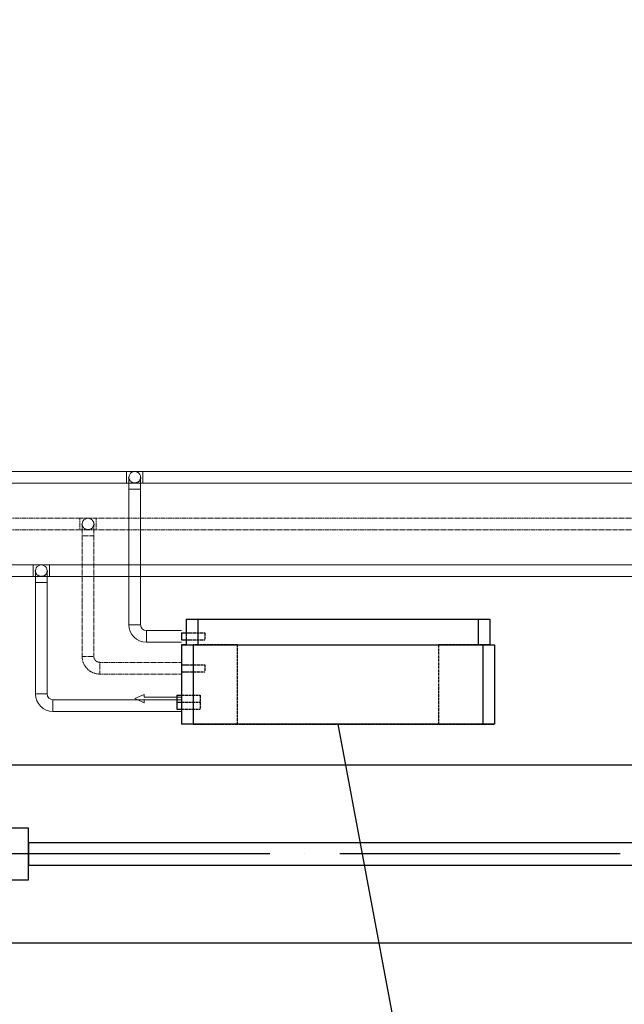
# Model space of a CAD drawing. Header units: millimetres. Extents: x 9824119 to 13672909, y -72394 to 462135.
# Tile 393 of 656: x 10253249 to 10254543, y 7341 to 9449. Entities that reach past the tile are written whole.
import ezdxf
from ezdxf import colors
from ezdxf.entities.mleader import LeaderData, LeaderLine
from ezdxf.math import Vec2, Vec3

# ---------------------------------------------------------------- set-up
doc = ezdxf.new("R2010")
doc.units = ezdxf.units.MM
for name, pattern in [('ACAD_ISO04W100', [30, 24, -3, 0, -3]), ('Hidden', [3, 2, -1]), ('UnderFloor', [7.5, 6, -1.5])]:
    doc.linetypes.add(name, pattern=pattern)
for name, color, linetype in [('MAGI_GENERAL', 7, 'Continuous'), ('PIPE-H1', 7, 'Continuous'), ('PIPE-H1-COMPONENT-', 7, 'Continuous')]:
    doc.layers.add(name, color=color, linetype=linetype)
doc.layers.add('Оси', color=1, linetype='ACAD_ISO04W100', lineweight=0)
doc.styles.add('ISOCPEUR', font='isocpeui.ttf')
doc.styles.add('СПДС', font='isocpeur.ttf')

# ---------------------------------------------------------------- blocks, each defined once
blk = doc.blocks.new('A$C04BF76B1')
at = {"color": 5}
for points in [[(-1352.5, 569.8), (67.5, 569.8), (67.5, 189.8), (-1352.5, 189.8)], [(-1305, 435.3), (-1305, 324.3), (-1352.5, 324.3), (-1352.5, 435.3)], [(67.5, 435.3), (67.5, 324.3), (20, 324.3), (20, 435.3)], [(20, 403.5), (20, 356), (-1305, 356), (-1305, 403.5)]]:
    blk.add_lwpolyline(points, close=True, dxfattribs=at)
blk = doc.blocks.new('ршролрролрр')
at = {"layer": 'Оси', "color": 18, "lineweight": 25, "ltscale": 25, "true_color": 0x000000}
blk.add_line((1608664.1, 1329092.2), (1570284.6, 1329092.2), dxfattribs=at)
at = {"color": 253, "lineweight": 25, "xscale": -1}
blk.add_blockref('A$C04BF76B1', (1599916.6, 1328712.4), dxfattribs=at)
blk = doc.blocks.new('_None')
blk = doc.blocks.new('*U3086')
at = {"layer": 'PIPE-H1', "color": 82, "linetype": 'Continuous', "lineweight": 20}
for p, q in [((10253477.8, 8481.4, 12.5), (10253512.8, 8481.4, 12.5)), ((10253477.8, 8456.4, 12.5), (10253512.8, 8456.4, 12.5))]:
    blk.add_line(p, q, dxfattribs=at)
at = {"layer": 'PIPE-H1', "color": 82, "linetype": 'Continuous', "lineweight": 20, "extrusion": (1, 0, 0)}
for centre in [(10253477.8, 8468.9, 12.5), (10253512.8, 8468.9, 12.5)]:
    blk.add_ellipse(centre, major_axis=(0, 12.5), ratio=1, start_param=0, end_param=3.141593, dxfattribs=at)
blk = doc.blocks.new('*U3087')
at = {"layer": 'PIPE-H1', "color": 82, "linetype": 'Continuous', "lineweight": 20}
for p, q in [((10253477.8, 8481.4, 12.5), (10250127.8, 8481.4, 12.5)), ((10253477.8, 8456.4, 12.5), (10250127.8, 8456.4, 12.5))]:
    blk.add_line(p, q, dxfattribs=at)
blk = doc.blocks.new('*U3088')
at = {"layer": 'PIPE-H1', "color": 7, "linetype": 'Continuous', "lineweight": -3}
for p, q in [((10253495.3, 8468.9, 285), (10253495.3, 8468.9, 284)), ((10253495.3, 8468.9, 35), (10253495.3, 8468.9, 34))]:
    blk.add_line(p, q, dxfattribs=at)
blk = doc.blocks.new('*U3089')
at = {"layer": 'PIPE-H1', "color": 82, "linetype": 'Continuous', "lineweight": 20, "extrusion": (0, 0, -1)}
blk.add_ellipse((10253495.3, 8468.9, 535), major_axis=(-12.5, 0), ratio=1, start_param=0, end_param=3.141593, dxfattribs=at)
at = {"layer": 'PIPE-H1', "color": 1, "linetype": 'UnderFloor', "lineweight": -3, "extrusion": (0, 0, -1)}
blk.add_ellipse((10253495.3, 8468.9, 535), major_axis=(12.5, 0), ratio=1, start_param=0, end_param=3.141593, dxfattribs=at)
at = {"layer": 'PIPE-H1', "color": 82, "linetype": 'Continuous', "lineweight": 20, "extrusion": (-1, 0, 0)}
for centre in [(10253482.8, 8443.9, 535), (10253507.8, 8443.9, 535)]:
    blk.add_ellipse(centre, major_axis=(0, 0, 25), ratio=1, start_param=0, end_param=1.570796, dxfattribs=at)
at = {"layer": 'PIPE-H1', "color": 82, "linetype": 'Continuous', "lineweight": 20, "extrusion": (0, -1, 0)}
blk.add_ellipse((10253495.3, 8443.9, 560), major_axis=(12.5, 0), ratio=1, start_param=0, end_param=3.141593, dxfattribs=at)
blk = doc.blocks.new('*U3090')
at = {"layer": 'PIPE-H1', "color": 82, "linetype": 'Continuous', "lineweight": 20}
for p, q in [((10253482.8, 8153.3, 560), (10253482.8, 8443.9, 560)), ((10253507.8, 8153.3, 560), (10253507.8, 8443.9, 560))]:
    blk.add_line(p, q, dxfattribs=at)
blk = doc.blocks.new('*U3091')
at = {"layer": 'PIPE-H1', "color": 82, "linetype": 'Continuous', "lineweight": 20}
for major_axis in [(-37.5, 0), (-12.5, 0)]:
    blk.add_ellipse((10253520.3, 8153.3, 560), major_axis=major_axis, ratio=1, start_param=0, end_param=1.570796, dxfattribs=at)
at = {"layer": 'PIPE-H1', "color": 82, "linetype": 'Continuous', "lineweight": 20, "extrusion": (0, 1, 0)}
blk.add_ellipse((10253495.3, 8153.3, 560), major_axis=(-12.5, 0), ratio=1, start_param=0, end_param=3.141593, dxfattribs=at)
at = {"layer": 'PIPE-H1', "color": 82, "linetype": 'Continuous', "lineweight": 20, "extrusion": (1, 0, 0)}
blk.add_ellipse((10253520.3, 8128.3, 560), major_axis=(0, 12.5), ratio=1, start_param=0, end_param=3.141593, dxfattribs=at)
blk = doc.blocks.new('*U3092')
at = {"layer": 'PIPE-H1', "color": 82, "linetype": 'Continuous', "lineweight": 20}
for p, q in [((10253595.3, 8140.8, 560), (10253520.3, 8140.8, 560)), ((10253595.3, 8115.8, 560), (10253520.3, 8115.8, 560))]:
    blk.add_line(p, q, dxfattribs=at)
blk = doc.blocks.new('*U3094')
at = {"layer": 'PIPE-H1', "color": 82, "linetype": 'Continuous', "lineweight": 20}
for p, q in [((10256280.3, 8481.4, 12.5), (10253512.8, 8481.4, 12.5)), ((10256280.3, 8456.4, 12.5), (10253512.8, 8456.4, 12.5))]:
    blk.add_line(p, q, dxfattribs=at)
blk = doc.blocks.new('*U3465')
at = {"layer": 'PIPE-H1', "color": 1, "linetype": 'Continuous', "lineweight": 20}
for p, q in [((10253277.8, 8281.4, 12.5), (10253312.8, 8281.4, 12.5)), ((10253277.8, 8256.4, 12.5), (10253312.8, 8256.4, 12.5))]:
    blk.add_line(p, q, dxfattribs=at)
at = {"layer": 'PIPE-H1', "color": 1, "linetype": 'Continuous', "lineweight": 20, "extrusion": (1, 0, 0)}
for centre in [(10253277.8, 8268.9, 12.5), (10253312.8, 8268.9, 12.5)]:
    blk.add_ellipse(centre, major_axis=(0, 12.5), ratio=1, start_param=0, end_param=3.141593, dxfattribs=at)
blk = doc.blocks.new('*U3466')
at = {"layer": 'PIPE-H1', "color": 1, "linetype": 'Continuous', "lineweight": 20}
for p, q in [((10253277.8, 8281.4, 12.5), (10249927.8, 8281.4, 12.5)), ((10253277.8, 8256.4, 12.5), (10249927.8, 8256.4, 12.5))]:
    blk.add_line(p, q, dxfattribs=at)
blk = doc.blocks.new('*U3467')
at = {"layer": 'PIPE-H1', "color": 7, "linetype": 'Continuous', "lineweight": -3}
blk.add_line((10253295.3, 8268.9, 146), (10253295.3, 8268.9, 145), dxfattribs=at)
blk = doc.blocks.new('*U3468')
at = {"layer": 'PIPE-H1', "color": 1, "linetype": 'Continuous', "lineweight": 20, "extrusion": (0, 0, -1)}
blk.add_ellipse((10253295.3, 8268.9, 396), major_axis=(-12.5, 0), ratio=1, start_param=0, end_param=3.141593, dxfattribs=at)
at = {"layer": 'PIPE-H1', "color": 1, "linetype": 'UnderFloor', "lineweight": -3, "extrusion": (0, 0, -1)}
blk.add_ellipse((10253295.3, 8268.9, 396), major_axis=(12.5, 0), ratio=1, start_param=0, end_param=3.141593, dxfattribs=at)
at = {"layer": 'PIPE-H1', "color": 1, "linetype": 'Continuous', "lineweight": 20, "extrusion": (-1, 0, 0)}
for centre in [(10253282.8, 8243.9, 396), (10253307.8, 8243.9, 396)]:
    blk.add_ellipse(centre, major_axis=(0, 0, 25), ratio=1, start_param=0, end_param=1.570796, dxfattribs=at)
at = {"layer": 'PIPE-H1', "color": 1, "linetype": 'Continuous', "lineweight": 20, "extrusion": (0, -1, 0)}
blk.add_ellipse((10253295.3, 8243.9, 421), major_axis=(12.5, 0), ratio=1, start_param=0, end_param=3.141593, dxfattribs=at)
blk = doc.blocks.new('*U3469')
at = {"layer": 'PIPE-H1', "color": 1, "linetype": 'Continuous', "lineweight": 20}
for p, q in [((10253282.8, 8005.3, 421), (10253282.8, 8243.9, 421)), ((10253307.8, 8005.3, 421), (10253307.8, 8243.9, 421))]:
    blk.add_line(p, q, dxfattribs=at)
blk = doc.blocks.new('*U3470')
at = {"layer": 'PIPE-H1', "color": 1, "linetype": 'Continuous', "lineweight": 20}
for major_axis in [(-37.5, 0), (-12.5, 0)]:
    blk.add_ellipse((10253320.3, 8005.3, 421), major_axis=major_axis, ratio=1, start_param=0, end_param=1.570796, dxfattribs=at)
at = {"layer": 'PIPE-H1', "color": 1, "linetype": 'Continuous', "lineweight": 20, "extrusion": (0, 1, 0)}
blk.add_ellipse((10253295.3, 8005.3, 421), major_axis=(-12.5, 0), ratio=1, start_param=0, end_param=3.141593, dxfattribs=at)
at = {"layer": 'PIPE-H1', "color": 1, "linetype": 'Continuous', "lineweight": 20, "extrusion": (1, 0, 0)}
blk.add_ellipse((10253320.3, 7980.3, 421), major_axis=(0, 12.5), ratio=1, start_param=0, end_param=3.141593, dxfattribs=at)
blk = doc.blocks.new('*U3471')
at = {"layer": 'PIPE-H1', "color": 1, "linetype": 'Continuous', "lineweight": 20}
for p, q in [((10253595.3, 7992.8, 421), (10253320.3, 7992.8, 421)), ((10253595.3, 7967.8, 421), (10253320.3, 7967.8, 421))]:
    blk.add_line(p, q, dxfattribs=at)
blk = doc.blocks.new('*U3472')
at = {"layer": 'PIPE-H1', "color": 5, "linetype": 'Hidden', "lineweight": 20}
for p, q in [((10253377.8, 8381.4, 12.5), (10253412.8, 8381.4, 12.5)), ((10253377.8, 8356.4, 12.5), (10253412.8, 8356.4, 12.5))]:
    blk.add_line(p, q, dxfattribs=at)
at = {"layer": 'PIPE-H1', "color": 5, "linetype": 'Hidden', "lineweight": 20, "extrusion": (1, 0, 0)}
for centre in [(10253377.8, 8368.9, 12.5), (10253412.8, 8368.9, 12.5)]:
    blk.add_ellipse(centre, major_axis=(0, 12.5), ratio=1, start_param=0, end_param=3.141593, dxfattribs=at)
blk = doc.blocks.new('*U3473')
at = {"layer": 'PIPE-H1', "color": 5, "linetype": 'Hidden', "lineweight": 20}
for p, q in [((10253377.8, 8381.4, 12.5), (10250027.8, 8381.4, 12.5)), ((10253377.8, 8356.4, 12.5), (10250027.8, 8356.4, 12.5))]:
    blk.add_line(p, q, dxfattribs=at)
blk = doc.blocks.new('*U3474')
at = {"layer": 'PIPE-H1', "color": 7, "linetype": 'Continuous', "lineweight": -3}
for p, q in [((10253395.3, 8368.9, 300), (10253395.3, 8368.9, 299)), ((10253395.3, 8368.9, 50), (10253395.3, 8368.9, 49))]:
    blk.add_line(p, q, dxfattribs=at)
blk = doc.blocks.new('*U3475')
at = {"layer": 'PIPE-H1', "color": 5, "linetype": 'Hidden', "lineweight": 20, "extrusion": (0, 0, -1)}
blk.add_ellipse((10253395.3, 8368.9, 550), major_axis=(-12.5, 0), ratio=1, start_param=0, end_param=3.141593, dxfattribs=at)
at = {"layer": 'PIPE-H1', "color": 1, "linetype": 'UnderFloor', "lineweight": -3, "extrusion": (0, 0, -1)}
blk.add_ellipse((10253395.3, 8368.9, 550), major_axis=(12.5, 0), ratio=1, start_param=0, end_param=3.141593, dxfattribs=at)
at = {"layer": 'PIPE-H1', "color": 5, "linetype": 'Hidden', "lineweight": 20, "extrusion": (-1, 0, 0)}
for centre in [(10253382.8, 8343.9, 550), (10253407.8, 8343.9, 550)]:
    blk.add_ellipse(centre, major_axis=(0, 0, 25), ratio=1, start_param=0, end_param=1.570796, dxfattribs=at)
at = {"layer": 'PIPE-H1', "color": 5, "linetype": 'Hidden', "lineweight": 20, "extrusion": (0, -1, 0)}
blk.add_ellipse((10253395.3, 8343.9, 575), major_axis=(12.5, 0), ratio=1, start_param=0, end_param=3.141593, dxfattribs=at)
blk = doc.blocks.new('*U3476')
at = {"layer": 'PIPE-H1', "color": 5, "linetype": 'Hidden', "lineweight": 20}
for p, q in [((10253382.8, 8085.3, 575), (10253382.8, 8343.9, 575)), ((10253407.8, 8085.3, 575), (10253407.8, 8343.9, 575))]:
    blk.add_line(p, q, dxfattribs=at)
blk = doc.blocks.new('*U3477')
at = {"layer": 'PIPE-H1', "color": 5, "linetype": 'Hidden', "lineweight": 20}
for major_axis in [(-37.5, 0), (-12.5, 0)]:
    blk.add_ellipse((10253420.3, 8085.3, 575), major_axis=major_axis, ratio=1, start_param=0, end_param=1.570796, dxfattribs=at)
at = {"layer": 'PIPE-H1', "color": 5, "linetype": 'Hidden', "lineweight": 20, "extrusion": (0, 1, 0)}
blk.add_ellipse((10253395.3, 8085.3, 575), major_axis=(-12.5, 0), ratio=1, start_param=0, end_param=3.141593, dxfattribs=at)
at = {"layer": 'PIPE-H1', "color": 5, "linetype": 'Hidden', "lineweight": 20, "extrusion": (1, 0, 0)}
blk.add_ellipse((10253420.3, 8060.3, 575), major_axis=(0, 12.5), ratio=1, start_param=0, end_param=3.141593, dxfattribs=at)
blk = doc.blocks.new('*U3478')
at = {"layer": 'PIPE-H1', "color": 5, "linetype": 'Hidden', "lineweight": 20}
for p, q in [((10253595.3, 8072.8, 575), (10253420.3, 8072.8, 575)), ((10253595.3, 8047.8, 575), (10253420.3, 8047.8, 575))]:
    blk.add_line(p, q, dxfattribs=at)
blk = doc.blocks.new('*U3480')
at = {"layer": 'PIPE-H1', "color": 1, "linetype": 'Continuous', "lineweight": 20}
for p, q in [((10256080.3, 8281.4, 12.5), (10253312.8, 8281.4, 12.5)), ((10256080.3, 8256.4, 12.5), (10253312.8, 8256.4, 12.5))]:
    blk.add_line(p, q, dxfattribs=at)
blk = doc.blocks.new('*U3487')
at = {"layer": 'PIPE-H1', "color": 5, "linetype": 'Hidden', "lineweight": 20}
for p, q in [((10256180.3, 8381.4, 12.5), (10253412.8, 8381.4, 12.5)), ((10256180.3, 8356.4, 12.5), (10253412.8, 8356.4, 12.5))]:
    blk.add_line(p, q, dxfattribs=at)
blk = doc.blocks.new('*U3536')
at = {"layer": 'PIPE-H1-COMPONENT-', "color": 7, "linetype": 'Continuous', "lineweight": -3}
blk.add_line((10253595.3, 7980.3, 421), (10253595.3, 7980.3, 420), dxfattribs=at)
blk = doc.blocks.new('*U3537')
at = {"layer": 'PIPE-H1-COMPONENT-', "color": 11, "linetype": 'Continuous', "lineweight": 20}
for p, q in [((10253515.3, 8004.3, 360), (10253495.3, 7995.3, 360)), ((10253495.3, 7995.3, 360), (10253515.3, 7986.3, 360)), ((10253515.3, 7998.3, 360), (10253515.3, 8004.3, 360)), ((10253595.3, 7998.3, 360), (10253515.3, 7998.3, 360)), ((10253515.3, 7986.3, 360), (10253515.3, 7992.3, 360)), ((10253515.3, 7992.3, 360), (10253595.3, 7992.3, 360)), ((10253595.3, 7992.3, 360), (10253595.3, 7998.3, 360))]:
    blk.add_line(p, q, dxfattribs=at)
at = {"layer": 'PIPE-H1-COMPONENT-', "color": 11, "linetype": 'Continuous', "lineweight": 20, "extrusion": (-1, 0, 0)}
blk.add_circle((-7995.3, 360, -10253595.3), 7.5, dxfattribs=at)
blk = doc.blocks.new('*U3538')
at = {"layer": 'MAGI_GENERAL', "color": 1, "linetype": 'UnderFloor', "lineweight": -3}
for p, q in [((10253605.3, 8165.3, 100), (10253605.3, 8165.3, 535.5)), ((10254255.3, 8165.3, 535.5), (10254255.3, 8165.3, 100)), ((10253605.3, 8135.8, 535.5), (10253605.3, 8120.8, 535.5)), ((10253605.3, 8135.8, 100), (10253605.3, 8110.3, 100)), ((10253612.6, 8135.8, 560), (10253645.3, 8135.8, 560)), ((10253612.6, 8120.8, 560), (10253645.3, 8120.8, 560)), ((10253605.3, 8110.3, 100), (10253595.3, 8110.3, 100)), ((10253595.3, 8110.3, 100), (10253595.3, 8110.3)), ((10253595.3, 8110.3, 100), (10253595.3, 8110.3, 535.5)), ((10253605.3, 8110.3, 100), (10253595.3, 8110.3, 100)), ((10253605.3, 8110.3, 535.5), (10253605.3, 8110.3, 100)), ((10253630.3, 8110.3, 620), (10253620.3, 8110.3, 586.2)), ((10253630.3, 8110.3, 100), (10254255.3, 8110.3, 100)), ((10253715.3, 8110.3, 100), (10253630.3, 8110.3, 100)), ((10253715.3, 7940.3, 100), (10253715.3, 8110.3, 100)), ((10253715.3, 8110.3, 100), (10253715.3, 8110.3)), ((10254145.3, 8110.3, 100), (10254145.3, 7940.3, 100)), ((10254255.3, 8110.3, 100), (10254145.3, 8110.3, 100)), ((10254145.3, 8110.3, 100), (10254145.3, 8110.3)), ((10254255.3, 8110.3, 100), (10254230.3, 8110.3, 100)), ((10254255.3, 8110.3, 535.5), (10254240.3, 8110.3, 586.2)), ((10254255.3, 8110.3, 100), (10254255.3, 8110.3, 535.5)), ((10254265.3, 8110.3, 100), (10254265.3, 8110.3)), ((10254265.3, 8110.3, 535.5), (10254265.3, 8110.3, 100)), ((10253595.3, 8067.8, 100), (10253595.3, 8052.8, 100)), ((10253595.3, 8067.8, 535.5), (10253595.3, 8052.8, 535.5)), ((10253595.3, 8067.8, 100), (10253595.3, 8052.8, 100)), ((10253605.8, 8067.8, 575), (10253645.3, 8067.8, 575)), ((10253605.8, 8052.8, 575), (10253645.3, 8052.8, 575)), ((10253595.3, 8002.8, 360), (10253635.3, 8002.8, 360)), ((10253595.3, 8002.8, 100), (10253595.3, 7940.3, 100)), ((10253595.3, 8002.8, 100), (10253595.3, 7940.3, 100)), ((10253595.3, 7987.8, 421), (10253635.3, 7987.8, 421)), ((10253595.3, 7972.8, 421), (10253635.3, 7972.8, 421)), ((10253595.3, 7940.3, 100), (10253595.3, 7940.3)), ((10253595.3, 7940.3, 535.5), (10253595.3, 7940.3, 100)), ((10253620.3, 7940.3, 100), (10253715.3, 7940.3, 100)), ((10253620.3, 7940.3, 100), (10254265.3, 7940.3, 100)), ((10253715.3, 7940.3, 100), (10253715.3, 7940.3)), ((10254145.3, 7940.3, 100), (10254145.3, 7940.3)), ((10254145.3, 7940.3, 100), (10254265.3, 7940.3, 100)), ((10254265.3, 7940.3, 100), (10254265.3, 7940.3)), ((10254265.3, 7940.3, 100), (10254265.3, 7940.3, 535.5))]:
    blk.add_line(p, q, dxfattribs=at)
at = {"layer": 'MAGI_GENERAL', "color": 7, "linetype": 'Continuous', "lineweight": -3}
for p, q in [((10253605.3, 8165.3, 535.5), (10253605.3, 8135.8, 535.5)), ((10253605.3, 8165.3, 535.5), (10253630.3, 8165.3, 620)), ((10253630.3, 8165.3, 620), (10254230.3, 8165.3, 620)), ((10253630.3, 8165.3, 620), (10253630.3, 8110.3, 620)), ((10254230.3, 8165.3, 620), (10254255.3, 8165.3, 535.5)), ((10254230.3, 8165.3, 620), (10254230.3, 8110.3, 620)), ((10254255.3, 8165.3, 535.5), (10254255.3, 8110.3, 535.5)), ((10253595.3, 8135.8, 560), (10253612.6, 8135.8, 560)), ((10253595.3, 8120.8, 560), (10253612.6, 8120.8, 560)), ((10253605.3, 8120.8, 535.5), (10253605.3, 8110.3, 535.5)), ((10253595.3, 8110.3, 535.5), (10253595.3, 8067.8, 535.5)), ((10253595.3, 8110.3, 535.5), (10253620.3, 8110.3, 630)), ((10253620.3, 8110.3, 630), (10254240.3, 8110.3, 630)), ((10253620.3, 8110.3, 630), (10253620.3, 7940.3, 630)), ((10254240.3, 8110.3, 630), (10254265.3, 8110.3, 535.5)), ((10254240.3, 8110.3, 630), (10254240.3, 7940.3, 630)), ((10254265.3, 8110.3, 535.5), (10254265.3, 7940.3, 535.5)), ((10253595.3, 8067.8, 575), (10253605.8, 8067.8, 575)), ((10253595.3, 8052.8, 575), (10253605.8, 8052.8, 575)), ((10253595.3, 8052.8, 535.5), (10253595.3, 7940.3, 535.5)), ((10253585.3, 8002.8, 360), (10253595.3, 8002.8, 360)), ((10253585.3, 7987.8, 421), (10253595.3, 7987.8, 421)), ((10253585.3, 7972.8, 421), (10253595.3, 7972.8, 421)), ((10253620.3, 7940.3, 630), (10253595.3, 7940.3, 535.5)), ((10254240.3, 7940.3, 630), (10253620.3, 7940.3, 630)), ((10254265.3, 7940.3, 535.5), (10254240.3, 7940.3, 630))]:
    blk.add_line(p, q, dxfattribs=at)
at = {"layer": 'MAGI_GENERAL', "color": 7, "linetype": 'Continuous', "lineweight": -3, "extrusion": (1, 0, 0)}
for centre in [(10253595.3, 8128.3, 560), (10253595.3, 8060.3, 575), (10253585.3, 7995.3, 360), (10253585.3, 7980.3, 421)]:
    blk.add_ellipse(centre, major_axis=(0, 7.5), ratio=1, start_param=0, end_param=3.141593, dxfattribs=at)
at = {"layer": 'MAGI_GENERAL', "color": 1, "linetype": 'UnderFloor', "lineweight": -3, "extrusion": (1, 0, 0)}
for centre in [(10253645.3, 8128.3, 560), (10253645.3, 8060.3, 575), (10253635.3, 7995.3, 360), (10253635.3, 7980.3, 421)]:
    blk.add_ellipse(centre, major_axis=(0, 7.5), ratio=1, start_param=0, end_param=3.141593, dxfattribs=at)

msp = doc.modelspace()

# ---------------------------------------------------------------- block references
msp.add_blockref('ршролрролрр', (8653371.2, -1321429.7))
at = {"layer": 'PIPE-H1'}
for name in ['*U3087', '*U3086', '*U3089', '*U3094', '*U3088', '*U3090', '*U3473', '*U3472', '*U3475', '*U3487', '*U3474', '*U3476', '*U3466', '*U3465', '*U3468', '*U3467', '*U3480', '*U3469', '*U3091', '*U3092', '*U3477', '*U3478', '*U3470', '*U3471']:
    msp.add_blockref(name, (0, 0), dxfattribs=at)
at = {"layer": 'PIPE-H1-COMPONENT-'}
for name in ['*U3537', '*U3536']:
    msp.add_blockref(name, (0, 0), dxfattribs=at)

# ---------------------------------------------------------------- next in the draw order: leaders
at = {"color": 5, "lineweight": 25, "ltscale": 15}
ml = msp.add_multileader_mtext('Standard', dxfattribs=at)
ml.set_content('{\\fGOST Common|b0|i0|c204|p34;\\W0.9;\\C256;Фанкойл напольный Qx=1,6kBm Qm=2,1kBm}', color=14, style='СПДС')
ml.set_leader_properties()
ml.set_arrow_properties(name='NONE')
ml.build(insert=Vec2(0, 0))
ml.multileader.update_dxf_attribs({"text_left_attachment_type": 6, "text_right_attachment_type": 6, "dogleg_length": 0.36, "arrow_head_size": 100})
ctx = ml.context
ctx.base_point, ctx.char_height, ctx.arrow_head_size, ctx.plane_origin = Vec3(10250820.8, 6466.4, 630), 220, 100, Vec3(10240333.5, -6754.7, 630)
ctx.left_attachment, ctx.right_attachment, ctx.text_align_type = 6, 6, 1
notes = []
notes.append((ctx, [(1, (1, 1, 0), (10250820.5, 6466.4, 630), (1, 0), 0.36, [(1, [(10250545.3, 7940.3, 630)], 0, [])])]))
ctx.mtext.insert, ctx.mtext.width, ctx.mtext.defined_height, ctx.mtext.alignment, ctx.mtext.flow_direction = Vec3(10252005.1, 6730.4, 630), 2438.932, 630, 2, 5
ctx.mtext.has_bg_fill, ctx.mtext.bg_color, ctx.mtext.bg_scale_factor, ctx.mtext.bg_transparency, ctx.mtext.use_window_bg_color = 1, -1027028792, 1.5, 0, 1
ml = msp.add_multileader_mtext('Standard', dxfattribs=at)
ml.set_content('{\\fGOST Common|b0|i0|c204|p34;\\W0.9;\\C256;Фанкойл напольный Qx=1,6kBm Qm=2,1kBm}', color=14, style='СПДС')
ml.set_leader_properties()
ml.set_arrow_properties(name='NONE')
ml.build(insert=Vec2(0, 0))
ml.multileader.update_dxf_attribs({"text_left_attachment_type": 6, "text_right_attachment_type": 6, "dogleg_length": 0.36, "arrow_head_size": 100})
ctx = ml.context
ctx.base_point, ctx.char_height, ctx.arrow_head_size, ctx.plane_origin = Vec3(10254205.8, 6466.4, 630), 220, 100, Vec3(10243718.5, -6754.7, 630)
ctx.left_attachment, ctx.right_attachment, ctx.text_align_type = 6, 6, 1
notes.append((ctx, [(1, (1, 1, 0), (10254205.5, 6466.4, 630), (1, 0), 0.36, [(1, [(10253930.3, 7940.3, 630)], 0, [])])]))
ctx.mtext.insert, ctx.mtext.width, ctx.mtext.defined_height, ctx.mtext.alignment, ctx.mtext.flow_direction = Vec3(10255390.1, 6730.4, 630), 2438.932, 630, 2, 5
ctx.mtext.has_bg_fill, ctx.mtext.bg_color, ctx.mtext.bg_scale_factor, ctx.mtext.bg_transparency, ctx.mtext.use_window_bg_color = 1, -1027028792, 1.5, 0, 1
for ctx, leaders in notes:
    for number, flags, end, landing, length, lines in leaders:
        leader = LeaderData()
        leader.index, (leader.has_last_leader_line, leader.has_dogleg_vector, leader.attachment_direction) = number, flags
        leader.last_leader_point, leader.dogleg_vector, leader.dogleg_length = Vec3(end), Vec3(landing), length
        for number, points, colour, breaks in lines:
            line = LeaderLine()
            line.index, line.vertices, line.color, line.breaks = number, Vec3.list(points), colors.encode_raw_color(colour), breaks
            leader.lines.append(line)
        ctx.leaders.append(leader)

# ---------------------------------------------------------------- next in the draw order: block references
at = {"layer": 'MAGI_GENERAL'}
msp.add_blockref('*U3538', (0, 0), dxfattribs=at)

# ---------------------------------------------------------------- next in the draw order: texts
at = {"char_height": 300, "attachment_point": 1, "style": 'ISOCPEUR'}
for s, insert, width in [('\\pi13638.10589;{\\fISOCPEUR|b0|i0|c204|p34;\\H1.66667x;\\L\\C7;\\P\\pi10874.35036;\\H1.1x;Общие указания\\l\\P\\pi13638.10589;\\P\\pi-900,l1200,t1200;\\H0.72727x;1.^IПроект выполнен на основании задания заказчика и задания на проектирование архитектурно-строительных чертежей.\\P2.^IПроект соответствует действующим нормам :\\P\\pl900,t900;\\fSymbol|b0|i0|c2|p18;·^I\\fISOCPEUR|b0|i0|c204|p34;КМК 2. 04.05-97* "Отопление, вентиляция и кондиционирование воздуха".\\P\\fSymbol|b0|i0|c2|p18;·^I\\fISOCPEUR|b0|i0|c204|p34;ШНК 2.08.02-09* "Общественные здания и сооружение" \\P\\fSymbol|b0|i0|c2|p18;·^I\\fISOCPEUR|b0|i0|c204|p34;КМК 2.01.01-94 "Климатические и физико-геологические данные для проектирования".\\P\\fSymbol|b0|i0|c2|p18;·^I\\fISOCPEUR|b0|i0|c204|p34;КМК 2.01.04-97* "Строительная теплотехника".\\P\\fSymbol|b0|i0|c2|p18;·^I\\fISOCPEUR|b0|i0|c204|p34;ГОСТ 21.602-2003 "Правила выполнения рабочей документации отопления, вентиляции и кондиционирования".\\P\\fSymbol|b0|i0|c2|p18;·^I\\fISOCPEUR|b0|i0|c204|p34;ШНК \\fISOCPEUR|b0|i0|c186|p34;2.01.02-04\\fISOCPEUR|b0|i0|c204|p34; - \\fISOCPEUR|b0|i0|c186|p34;"\\fISOCPEUR|b0|i0|c204|p34;Пожарная безопасность зданий и сооружений\\fISOCPEUR|b0|i0|c186|p34;"\\fISOCPEUR|b0|i0|c204|p34;;\\P\\pl1200,t1200;3.^I  Расчетные параметры наружного воздуха для проектирования отопления, вентиляции и кондиционирования воздуха приняты по КМК 2.01.01-94.\\P\\pi-300,l300,tz;      Для проектирования отопления, вентиляции и кондиционирования воздуха: \\P\\pl1500,t1500;-^IХолодный  период  года Тн\\fISOCPEUR|b0|i0|c186|p34;=-14.0°C\\fISOCPEUR|b0|i0|c204|p34;; I=-12,4 кДж/кг (Парам. Б);\\P-^IТеплый  период  года Тн=33°C; I=55,7 кДж/кг  (Парам. А);\\P-^IТеплый  период  года Тн=37,5°C; I=65,2 кДж/кг (Парам. Б);\\P-^IСкорость ветра  - V=1,6 м/сек - холодный период;\\P-^IСкорость ветра  - V=1,9 м/сек - теплый  период;\\P-^IПродолжительность отопительного периода  Zот.пер.=129суток;\\P-^IСредняя температура отопительного периода  tот.пер.=2,7°C;\\P-^IБарометрическое давление в районе строительства Рбар=950 Гпа.\\P\\pi600,l0,tz;\\P\\pi11458.1097;\\LТЕПЛОСНАБЖЕНИЕ\\P\\pi13638.10589;\\l\\P\\pi0;\\C0;В качестве источника тепла выбран установленный во дворе здания тепловой насос, рассчитанный на работу в температурном режиме 40–30 °C.^J^JСистема отопления спроектирована как двухтрубная, в ней используются напольный фанкойл.\\P^JОсновным источником тепла является тепловой насос. \\P^JОсновное охлаждение осуществляется с помощью\\Pтепловых насосов. Для отвода конденсата, образующегося в фанкойлах, предусмотрены дренажные трубы. Основные водосточные и обратные трубы выполнены из полипропилена. \\P\\pi600;^JОсновные подающие и обратные трубы выполнены из полипропилена. Слив воды из системы осуществляется через регулировочный узел. Для снижения теплопотерь через трубы выполнены работы по теплоизоляции.\\C7; \\P\\pi12278.10827;\\LОТОПЛЕНИЕ\\l\\P\\pi0;  Для достижения  комфортных условий в зимнее время и компенсации теплопотерь в помещениях установлены \\C0;фанкойл\\C7;ы обеспечивающие в помещениях нормируемую температуру воздуха:\\P\\pi-300,l1500,t1500;-^IКабинет врача +20°C.\\P-^IЗал       +22°C.\\P-^IФизиотерапия     +21°C.\\P\\pi0,l0,tz;   На каждом приборе предусматривается устанавка термостатического клапана и запорного крана. Рекомендуется применить трубопроводы стабильные полипропиленовые. Система теплоснабжения \\C0;фанкойл\\C7;ов двухтрубная с принудительной циркуляцией, горизонтальная. Удаление воздуха осуществляется из воздухоспускных кранов установленных в \\C0;фанкойл\\C7;ах. Все монтажные и наладочные работы проводить в соответствии с нормативными документами и инструкциям фирм-изготовителя.}', (9986122.2, 27067.1), 27276.212), ('{\\fISOCPEUR|b0|i0|c204|p34;\\C7;^I\\A1;\\L\\P\\pi10515.36534;\\H1.33333x;ВЕНТИЛЯЦИЯ\\P\\pi0;\\l^IВ здании предусмотрена приточно-вытяжная вентиляция с естественным и \\Pмеханическим побуждением, для функционально различных и конструктивно раздельных групп \\Pпомещений.   ^I  \\P^IТакже предусматривается естественная вентиляция с удалением и поступлением воздуха через окна и двери.\\P^IУдаление воздуха из помещений производится с помощью вытяжных решеток.\\P^IМатериал воздуховодов - тонколистовая оцинкованная сталь по ГОСТ 14918-80.\\P^IВоздуховоды систем вытяжной вентиляции выполняются класса "Н" (нормально плотный).\\P^IМонтаж систем вентиляции выполнить в соответствии с \\A0;КМК 3.05.01.-9\\A1;7\\P\\A0;\\L\\P\\pi12075.36144;\\P\\pi7995.37164;ПРИМЕЧАНИЯ (ТЕПЛОСНАБЖЕНИЕ)\\P\\pi-900,l900,t900;\\l1.^IЧертеж читать совместно со спецификацией и с другими разделами проекта.\\P2.^IМонтаж оборудования и трубопроводов производить в соответствии с местными \\P\\pi0;действующими нормами и правилами, и требованиями завода-изготовителя оборудования.\\P\\pi-900;3.^IТрубопроводы системы теплоснабжения радиаторов приняты полипропиленовыми.\\P4.^IНа планах и схемах указаны наружный диаметр и толщина стенки полипропиленовых \\P\\pi0;трубопроводов.\\P\\pi-900;5.^IПриборы и трубопроводы нанесены условно.\\P6.^IУклон трубопроводов выполнить согласно схемам в сторону ближайшего вертикального \\P\\pi0;стояка.\\P\\pi-900;7.^IВсе отметки указаны от уровня пола этажа. \\P8.^IКрепить трубу в штробе каждые 2 метра.\\P9.^IТрубопроводы отопления, прокладываемые в полу покрыть трубчатой тепловой изоляцией \\P\\pi0;из вспученного полителена "Isocom" толщиной 9 мм.\\P\\pi-900;10.^IДиаметры запорно-регулирующей арматуры и фильтров соответствуют диаметру \\P\\pi0;трубопроводов, если не указано иное.\\P\\pi3390,l600,tz;\\P\\pi5455.37799,l0;\\LПРИМЕЧАНИЯ (ВЕНТИЛЯЦИЯ И КОНДИЦИОНИРОВАНИЕ)\\l\\P\\pi-900,l900,t900;1.^IВентиляционные системы показаны условно.\\P2.^IЧертеж читать совместно со спецификацией и остальными разделами проекта \\P3.^IВсе неплотности при пересечении инженерными коммуникациями огнестойких стен, \\P\\pi0;перекрытий и перегородок заделать материалами, соответствующими по степени \\Pогнестойкости пересекаемым ограждениям.\\P\\pi-900;4.^IВ сан-узлах двери не оборудованные переточными решетками, предусмотреть с \\P\\pi0;подрезкой дверного полотна, высота щели не менее 20 мм. Если конструкция дверей не \\Pпозволяет предусмотреть щели в нижней части, то необходимо выполнить установку \\Pжалюзийной решетки в нижней половине двери.\\P\\pi-900;5.^IРазместить все приборы для измерения температуры, давления и скорости потока в \\P\\pi0;доступных местах с прямыми секциями труб или воздуховодов наверху или внизу, \\Pсогласно рекомендациям завода изготовителя для точности показаний.\\P\\pi-900;6.^IУстановить расположение диффузоров, отдушин и вентиляционных решеток согласно \\P\\pi0;архитектурным планам потолка, освещения и другим деталям/узлам потолка и \\Pвыполнить незначительные изменения для обеспечения соответствия.\\P\\pi-900;7.^IМонтаж оборудования выполнить в соответствии с местными нормами и правилами, а \\P\\pi0;так же требованиями завода-изготовителя оборудования \\P\\pi-900;8.^IВсе отметки оборудований даны от пола этажа.\\P}', (10015733.6, 26003.4), 24350.724)]:
    msp.add_mtext(s, dxfattribs=dict(at, insert=insert, width=width))

doc.saveas('drawing.dxf')
